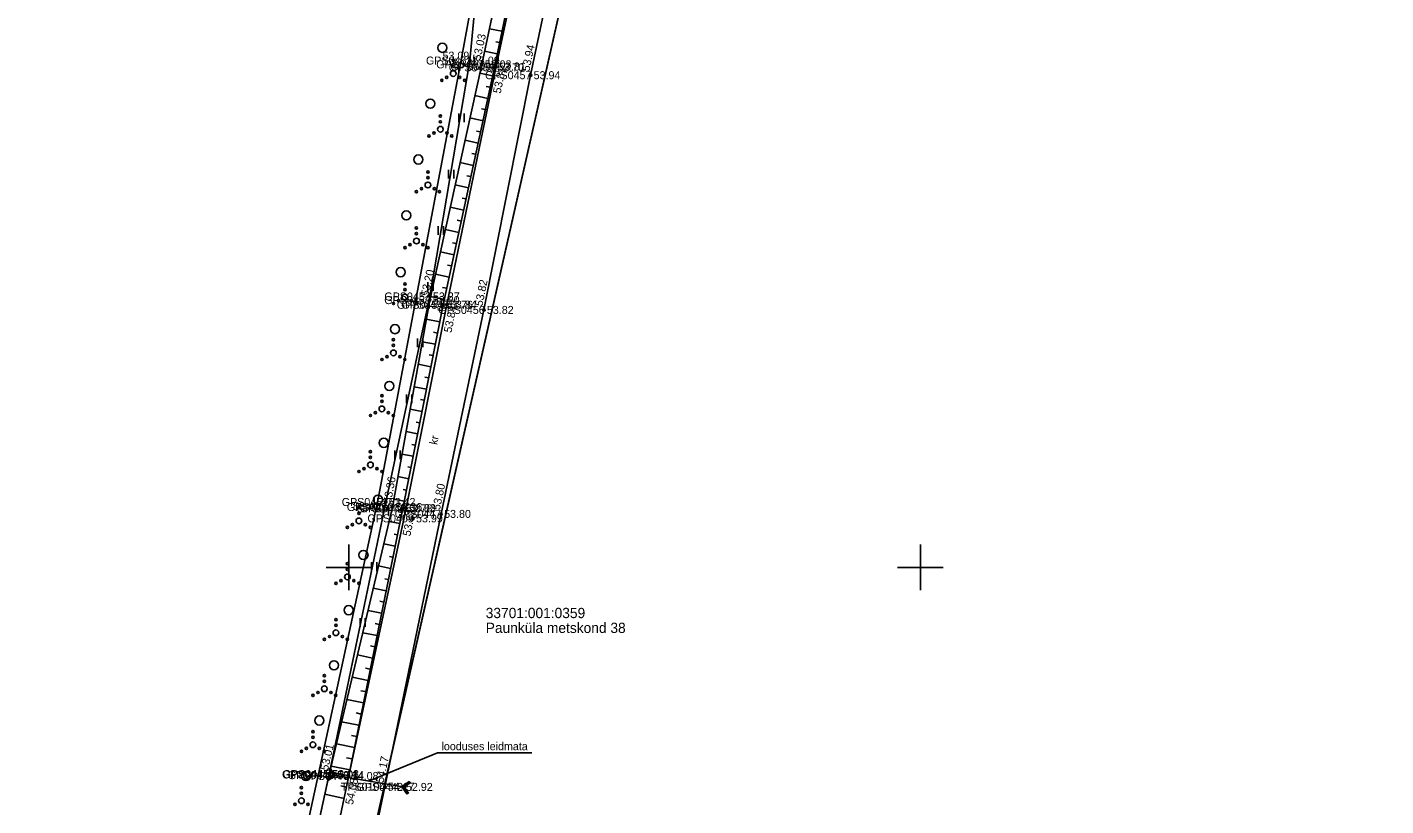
# Model space of a CAD drawing. Extents: x 551623 to 559850, y 6561220 to 6567135.
# Drawn here: x 556771.9 to 556890.7, y 6563629.1 to 6563697.3 of the extents above; entities that cross this region are included whole.
import ezdxf

# ---------------------------------------------------------------- set-up
doc = ezdxf.new("R2010")
doc.units = 0
for name, color, linetype in [('HALJASTUS', 7, 'Continuous'), ('KORGUS-EH2000', 7, 'Continuous'), ('MOOTKORG-EH2000', 7, 'Continuous'), ('MOOTMPUNKT', 7, 'Continuous'), ('MOOTNR', 7, 'Continuous'), ('MOOTPIIR', 7, 'Continuous'), ('PIIR', 7, 'Continuous'), ('RELJEEF', 7, 'Continuous'), ('TEE', 7, 'Continuous'), ('TRUUP', 7, 'Continuous'), ('VORK', 7, 'Continuous')]:
    doc.layers.add(name, color=color, linetype=linetype)

msp = doc.modelspace()

# ---------------------------------------------------------------- linework, layer by layer
at = {"layer": 'HALJASTUS'}
for p, q in [((556810.52, 6563694.63), (556810.52, 6563693.87)), ((556810.97, 6563694.63), (556810.97, 6563693.87)), ((556809.61, 6563689.71), (556809.61, 6563688.95)), ((556810.07, 6563689.71), (556810.07, 6563688.95)), ((556808.71, 6563684.79), (556808.71, 6563684.03)), ((556809.17, 6563684.79), (556809.17, 6563684.03)), ((556807.81, 6563679.87), (556807.81, 6563679.11)), ((556808.27, 6563679.87), (556808.27, 6563679.11)), ((556806.91, 6563674.96), (556806.91, 6563674.19)), ((556807.36, 6563674.96), (556807.36, 6563674.19)), ((556806.01, 6563670.04), (556806.01, 6563669.28)), ((556806.46, 6563670.04), (556806.46, 6563669.28)), ((556805.05, 6563665.13), (556805.05, 6563664.37)), ((556805.51, 6563665.13), (556805.51, 6563664.37)), ((556804.03, 6563660.24), (556804.03, 6563659.47)), ((556804.49, 6563660.24), (556804.49, 6563659.47)), ((556803.01, 6563655.34), (556803.01, 6563654.58)), ((556803.47, 6563655.34), (556803.47, 6563654.58)), ((556801.99, 6563650.45), (556801.99, 6563649.68)), ((556802.45, 6563650.45), (556802.45, 6563649.68)), ((556800.97, 6563645.55), (556800.97, 6563644.79)), ((556801.43, 6563645.55), (556801.43, 6563644.79))]:
    msp.add_line(p, q, dxfattribs=at)
msp.add_lwpolyline([(556817.02, 6563726.91), (556818.01, 6563726.72), (556814.16, 6563709.21), (556811.4, 6563702.98), (556810.59, 6563694.35), (556807.09, 6563673.71), (556803.22, 6563655.72), (556798.26, 6563631.91), (556793.25, 6563608.78), (556787.88, 6563584.85), (556782.72, 6563561.94), (556779.09, 6563544.8), (556773.94, 6563523.62)], dxfattribs=at)
for centre, radius in [((556808.17, 6563695.47), 0.4), ((556809.13, 6563693.21), 0.25), ((556809.13, 6563694.36), 0.1), ((556809.13, 6563693.86), 0.1), ((556808.13, 6563692.63), 0.1), ((556808.56, 6563692.88), 0.1), ((556809.69, 6563692.88), 0.1), ((556810.13, 6563692.63), 0.1), ((556807.12, 6563690.58), 0.4), ((556808, 6563688.34), 0.25), ((556808, 6563689.49), 0.1), ((556808, 6563688.99), 0.1), ((556807, 6563687.76), 0.1), ((556807.44, 6563688.01), 0.1), ((556808.57, 6563688.01), 0.1), ((556809, 6563687.76), 0.1), ((556806.07, 6563685.69), 0.4), ((556806.91, 6563684.61), 0.1), ((556806.91, 6563684.11), 0.1), ((556805.91, 6563682.88), 0.1), ((556806.35, 6563683.13), 0.1), ((556806.91, 6563683.46), 0.25), ((556807.48, 6563683.13), 0.1), ((556807.91, 6563682.88), 0.1), ((556805.02, 6563680.8), 0.4), ((556805.91, 6563679.71), 0.1), ((556805.91, 6563679.21), 0.1), ((556804.91, 6563677.99), 0.1), ((556805.34, 6563678.24), 0.1), ((556805.91, 6563678.56), 0.25), ((556806.47, 6563678.24), 0.1), ((556806.91, 6563677.99), 0.1), ((556804.52, 6563675.83), 0.4), ((556804.9, 6563674.81), 0.1), ((556804.9, 6563674.31), 0.1), ((556803.9, 6563673.09), 0.1), ((556804.34, 6563673.34), 0.1), ((556804.9, 6563673.66), 0.25), ((556805.47, 6563673.34), 0.1), ((556805.9, 6563673.09), 0.1), ((556804.03, 6563670.85), 0.4), ((556803.89, 6563669.92), 0.1), ((556803.33, 6563668.44), 0.1), ((556803.89, 6563668.77), 0.25), ((556803.89, 6563669.42), 0.1), ((556804.46, 6563668.44), 0.1), ((556802.89, 6563668.19), 0.1), ((556804.89, 6563668.19), 0.1), ((556803.54, 6563665.88), 0.4), ((556802.89, 6563665.02), 0.1), ((556802.32, 6563663.54), 0.1), ((556802.89, 6563663.87), 0.25), ((556802.89, 6563664.52), 0.1), ((556803.45, 6563663.54), 0.1), ((556801.89, 6563663.29), 0.1), ((556803.89, 6563663.29), 0.1), ((556803.05, 6563660.9), 0.4), ((556801.88, 6563660.12), 0.1), ((556801.88, 6563658.97), 0.25), ((556801.88, 6563659.62), 0.1), ((556800.88, 6563658.39), 0.1), ((556801.32, 6563658.64), 0.1), ((556802.45, 6563658.64), 0.1), ((556802.88, 6563658.39), 0.1), ((556800.87, 6563655.22), 0.1), ((556802.55, 6563655.93), 0.4), ((556800.87, 6563654.07), 0.25), ((556800.87, 6563654.72), 0.1), ((556799.87, 6563653.5), 0.1), ((556800.31, 6563653.75), 0.1), ((556801.44, 6563653.75), 0.1), ((556801.87, 6563653.5), 0.1), ((556801.27, 6563651.09), 0.4), ((556799.87, 6563649.17), 0.25), ((556799.87, 6563650.32), 0.1), ((556799.87, 6563649.82), 0.1), ((556798.87, 6563648.6), 0.1), ((556799.3, 6563648.85), 0.1), ((556800.43, 6563648.85), 0.1), ((556800.87, 6563648.6), 0.1), ((556799.98, 6563646.26), 0.4), ((556798.86, 6563645.43), 0.1), ((556798.86, 6563644.93), 0.1), ((556797.86, 6563643.7), 0.1), ((556798.3, 6563643.95), 0.1), ((556798.86, 6563644.28), 0.25), ((556799.43, 6563643.95), 0.1), ((556799.86, 6563643.7), 0.1), ((556798.7, 6563641.43), 0.4), ((556797.85, 6563640.53), 0.1), ((556797.85, 6563640.03), 0.1), ((556796.85, 6563638.8), 0.1), ((556797.29, 6563639.05), 0.1), ((556797.85, 6563639.38), 0.25), ((556798.42, 6563639.05), 0.1), ((556798.85, 6563638.8), 0.1), ((556797.41, 6563636.6), 0.4), ((556796.85, 6563635.63), 0.1), ((556796.85, 6563635.13), 0.1), ((556795.85, 6563633.91), 0.1), ((556796.28, 6563634.16), 0.1), ((556796.85, 6563634.48), 0.25), ((556797.41, 6563634.16), 0.1), ((556797.85, 6563633.91), 0.1), ((556796.25, 6563631.74), 0.4), ((556795.84, 6563630.73), 0.1), ((556795.84, 6563630.23), 0.1), ((556795.28, 6563629.26), 0.1), ((556795.84, 6563629.58), 0.25), ((556796.41, 6563629.26), 0.1)]:
    msp.add_circle(centre, radius, dxfattribs=at)
at = {"layer": 'KORGUS-EH2000'}
for centre in [(556810.59, 6563694.35), (556811.62, 6563694.02), (556812.87, 6563693.83), (556815.9, 6563693.07), (556807.08, 6563673.39), (556808.58, 6563672.99), (556811.81, 6563672.53), (556803.22, 6563655.72), (556803.81, 6563655.28), (556805, 6563655.18), (556808.07, 6563654.68), (556798.27, 6563631.91), (556799.99, 6563631.75), (556803.14, 6563630.81)]:
    msp.add_circle(centre, 0.1, dxfattribs=at)
at = {"layer": 'MOOTMPUNKT'}
for centre in [(556810.59, 6563694.35), (556811.62, 6563694.02), (556812.73, 6563693.75), (556812.87, 6563693.83), (556815.9, 6563693.07), (556807.08, 6563673.39), (556807.09, 6563673.71), (556808.25, 6563672.98), (556808.58, 6563672.99), (556811.81, 6563672.53), (556803.22, 6563655.72), (556803.81, 6563655.28), (556805, 6563655.18), (556804.71, 6563655.16), (556805.61, 6563654.29), (556808.07, 6563654.68), (556798.27, 6563631.91), (556798.27, 6563631.88), (556798.71, 6563631.82), (556799.99, 6563631.75), (556803.14, 6563630.81), (556804.73, 6563630.79)]:
    msp.add_circle(centre, 0.1, dxfattribs=at)
at = {"layer": 'MOOTPIIR'}
for points in [[(556788.05, 6563560.08), (556792.78, 6563582.54), (556798.19, 6563607.11), (556803.14, 6563630.81), (556808.07, 6563654.68), (556811.81, 6563672.53), (556815.9, 6563693.07), (556817.67, 6563701.51), (556822.76, 6563725.71), (556826.45, 6563744.1), (556830.7, 6563764.32), (556834.44, 6563782), (556839.18, 6563803.86), (556841.97, 6563813.33), (556847.8, 6563838.06)], [(556838.11, 6563834.55), (556835.41, 6563819.71), (556832.84, 6563805.21), (556829.97, 6563791.05), (556817.02, 6563726.91), (556811.4, 6563702.98), (556809.87, 6563694.7), (556802.57, 6563656), (556787.2, 6563585.15), (556769.06, 6563503.89), (556765.06, 6563485.61), (556759.97, 6563461.04), (556756.48, 6563442.49), (556752.05, 6563429.3), (556734.71, 6563345.75), (556730.03, 6563322.01), (556724.17, 6563296.08)]]:
    msp.add_lwpolyline(points, dxfattribs=at)
at = {"layer": 'PIIR'}
for points in [[(556692.98, 6563093.02), (556685.3, 6563096.1), (556759.6, 6563438.6), (556879.9, 6563970.48), (556916.82, 6563976.19), (557019.97, 6563895.21), (557017.46, 6563837.28), (557005.87, 6563342.24), (557215.7, 6563357.7), (557240.89, 6563286.87), (557262.52, 6563223.53), (557224.32, 6563129.01), (557161.59, 6562973.57), (557123.42, 6562995.07), (557058.18, 6562998.97)], [(555805.16, 6562850.3), (555826.95, 6563063.64), (555846.51, 6563164.12), (555894.51, 6563325.36), (556136, 6563572.22), (556237.49, 6563672.14), (556288.75, 6563676.33), (556560.07, 6563698.51), (556620.28, 6563801.97), (556702.51, 6563943.25), (556780.4, 6563955.1), (556879.9, 6563970.48), (556759.6, 6563438.6), (556685.3, 6563096.1), (556692.98, 6563093.02), (556667.97, 6562987.78), (556646.18, 6562894.39), (556231.34, 6562873.47), (556132.45, 6562866.66), (555973.8, 6562858.59)]]:
    msp.add_lwpolyline(points, close=True, dxfattribs=at)
at = {"layer": 'RELJEEF'}
for p, q in [((556813.39, 6563696.91), (556812.29, 6563697.14)), ((556813.19, 6563695.93), (556812.85, 6563696)), ((556812.98, 6563694.95), (556811.87, 6563695.18)), ((556812.78, 6563693.97), (556812.44, 6563694.04)), ((556812.57, 6563693), (556811.45, 6563693.24)), ((556812.15, 6563691.04), (556811.02, 6563691.28)), ((556812.36, 6563692.02), (556812.02, 6563692.09)), ((556811.94, 6563690.06), (556811.6, 6563690.14)), ((556811.73, 6563689.09), (556810.59, 6563689.33)), ((556811.3, 6563687.13), (556810.16, 6563687.38)), ((556811.51, 6563688.11), (556811.17, 6563688.18)), ((556811.09, 6563686.15), (556810.75, 6563686.23)), ((556810.88, 6563685.18), (556809.73, 6563685.43)), ((556810.67, 6563684.2), (556810.32, 6563684.27)), ((556810.46, 6563683.22), (556809.3, 6563683.47)), ((556810.04, 6563681.27), (556808.87, 6563681.52)), ((556810.25, 6563682.24), (556809.9, 6563682.32)), ((556809.83, 6563680.29), (556809.47, 6563680.37)), ((556809.61, 6563679.31), (556808.44, 6563679.57)), ((556809.4, 6563678.33), (556809.05, 6563678.41)), ((556809.19, 6563677.36), (556808.01, 6563677.61)), ((556808.77, 6563675.4), (556807.58, 6563675.66)), ((556808.98, 6563676.38), (556808.62, 6563676.46)), ((556808.56, 6563674.42), (556808.2, 6563674.5)), ((556808.35, 6563673.45), (556807.15, 6563673.71)), ((556808.15, 6563672.47), (556807.79, 6563672.54)), ((556807.95, 6563671.49), (556806.77, 6563671.72)), ((556807.56, 6563669.52), (556806.42, 6563669.75)), ((556807.76, 6563670.51), (556807.41, 6563670.57)), ((556807.37, 6563668.54), (556807.03, 6563668.61)), ((556807.17, 6563667.56), (556806.06, 6563667.78)), ((556806.98, 6563666.58), (556806.65, 6563666.65)), ((556806.78, 6563665.6), (556805.71, 6563665.81)), ((556806.39, 6563663.64), (556805.35, 6563663.85)), ((556806.59, 6563664.62), (556806.27, 6563664.68)), ((556806.2, 6563662.66), (556805.89, 6563662.72)), ((556806.01, 6563661.68), (556805, 6563661.88)), ((556805.81, 6563660.7), (556805.51, 6563660.76)), ((556805.62, 6563659.72), (556804.64, 6563659.91)), ((556805.23, 6563657.75), (556804.29, 6563657.94)), ((556805.42, 6563658.74), (556805.14, 6563658.79)), ((556805.03, 6563656.77), (556804.76, 6563656.83)), ((556804.84, 6563655.79), (556803.93, 6563655.97)), ((556804.64, 6563654.81), (556804.37, 6563654.87)), ((556804.45, 6563653.83), (556803.51, 6563654.02)), ((556804.25, 6563652.85), (556803.96, 6563652.91)), ((556804.05, 6563651.87), (556803.05, 6563652.07)), ((556803.85, 6563650.89), (556803.54, 6563650.95)), ((556803.65, 6563649.91), (556802.59, 6563650.13)), ((556803.26, 6563647.95), (556802.13, 6563648.18)), ((556803.46, 6563648.93), (556803.13, 6563649)), ((556803.06, 6563646.97), (556802.71, 6563647.04)), ((556802.86, 6563645.99), (556801.67, 6563646.23)), ((556802.66, 6563645.01), (556802.3, 6563645.08)), ((556802.47, 6563644.03), (556801.21, 6563644.28)), ((556802.07, 6563642.07), (556800.75, 6563642.34)), ((556802.27, 6563643.05), (556801.88, 6563643.13)), ((556801.87, 6563641.09), (556801.46, 6563641.17)), ((556801.67, 6563640.11), (556800.29, 6563640.39)), ((556801.48, 6563639.13), (556801.05, 6563639.21)), ((556801.28, 6563638.15), (556799.82, 6563638.44)), ((556800.88, 6563636.19), (556799.36, 6563636.49)), ((556801.08, 6563637.17), (556800.63, 6563637.26)), ((556800.68, 6563635.21), (556800.22, 6563635.3)), ((556800.49, 6563634.23), (556798.9, 6563634.55)), ((556800.29, 6563633.25), (556799.8, 6563633.34)), ((556799.99, 6563631.75), (556798.32, 6563632.1)), ((556800.09, 6563632.27), (556798.44, 6563632.6)), ((556799.78, 6563630.77), (556799.28, 6563630.88)), ((556799.57, 6563629.79), (556797.89, 6563630.15))]:
    msp.add_line(p, q, dxfattribs=at)
for points in [[(556835.3, 6563804.7), (556830.54, 6563783.42), (556826.29, 6563765.46), (556822.34, 6563744.9), (556819, 6563726.55), (556813.47, 6563702.67), (556811.62, 6563694.02), (556807.08, 6563673.39), (556803.81, 6563655.28), (556798.27, 6563631.88), (556793.24, 6563608.78), (556788.59, 6563584.23), (556783.65, 6563561.56)], [(556835.3, 6563804.7), (556831.12, 6563783.05), (556827.02, 6563765.07), (556823.23, 6563744.84), (556819.48, 6563726.27), (556814.54, 6563702.44), (556812.73, 6563693.75), (556808.25, 6563672.98), (556804.71, 6563655.16), (556799.99, 6563631.75)]]:
    msp.add_lwpolyline(points, dxfattribs=at)
at = {"layer": 'TEE'}
for points in [[(556847.8, 6563838.06), (556841.97, 6563813.33), (556839.18, 6563803.86), (556834.44, 6563782), (556830.7, 6563764.32), (556826.45, 6563744.1), (556822.76, 6563725.71), (556817.67, 6563701.51), (556815.9, 6563693.07), (556811.81, 6563672.53), (556808.07, 6563654.68), (556803.14, 6563630.81), (556798.19, 6563607.11), (556792.78, 6563582.54), (556788.05, 6563560.08)], [(556835.15, 6563824.42), (556836.35, 6563822.67), (556837.16, 6563819.68), (556837.12, 6563816.1), (556837.75, 6563813.35), (556836.09, 6563804.64), (556831.46, 6563782.86), (556827.59, 6563764.91), (556823.65, 6563744.81), (556819.67, 6563726.25), (556814.73, 6563702.43), (556812.87, 6563693.83), (556808.58, 6563672.99), (556805, 6563655.18), (556799.99, 6563631.75), (556795.02, 6563608.19), (556789.65, 6563583.8), (556784.53, 6563561.18)]]:
    msp.add_lwpolyline(points, dxfattribs=at)
at = {"layer": 'TRUUP'}
for p, q in [((556798.09, 6563631.47), (556798.61, 6563631.84)), ((556798.09, 6563631.47), (556798.4, 6563631.51)), ((556798.13, 6563631.41), (556798.71, 6563631.82)), ((556798.13, 6563631.5), (556798.45, 6563631.55)), ((556798.17, 6563631.35), (556798.81, 6563631.8)), ((556798.18, 6563631.53), (556798.49, 6563631.58)), ((556798.22, 6563631.56), (556798.54, 6563631.61)), ((556798.24, 6563632.35), (556798.36, 6563632.44)), ((556798.24, 6563632.35), (556798.4, 6563632.37)), ((556798.61, 6563631.84), (556798.24, 6563632.35)), ((556798.26, 6563632.33), (556798.42, 6563632.35)), ((556798.27, 6563631.6), (556798.58, 6563631.64)), ((556798.28, 6563632.38), (556798.39, 6563632.4)), ((556798.28, 6563632.3), (556798.43, 6563632.33)), ((556798.29, 6563632.28), (556798.45, 6563632.3)), ((556798.71, 6563631.82), (556798.3, 6563632.4)), ((556798.31, 6563632.26), (556798.47, 6563632.28)), ((556798.31, 6563631.63), (556798.63, 6563631.67)), ((556798.32, 6563632.41), (556798.37, 6563632.42)), ((556798.33, 6563632.24), (556798.48, 6563632.26)), ((556798.34, 6563632.21), (556798.5, 6563632.24)), ((556798.81, 6563631.8), (556798.36, 6563632.44)), ((556798.36, 6563632.19), (556798.52, 6563632.21)), ((556798.36, 6563631.66), (556798.67, 6563631.71)), ((556798.37, 6563632.17), (556798.53, 6563632.19)), ((556798.39, 6563632.14), (556798.55, 6563632.17)), ((556798.41, 6563632.12), (556798.56, 6563632.14)), ((556798.41, 6563631.69), (556798.72, 6563631.74)), ((556798.42, 6563632.1), (556798.58, 6563632.12)), ((556798.44, 6563632.08), (556798.6, 6563632.1)), ((556798.45, 6563632.05), (556798.61, 6563632.08)), ((556798.45, 6563631.72), (556798.76, 6563631.77)), ((556798.47, 6563632.03), (556798.63, 6563632.05)), ((556798.49, 6563632.01), (556798.64, 6563632.03)), ((556798.5, 6563631.98), (556798.66, 6563632.01)), ((556798.5, 6563631.76), (556798.81, 6563631.8)), ((556798.52, 6563631.96), (556798.68, 6563631.98)), ((556798.54, 6563631.94), (556798.69, 6563631.96)), ((556798.54, 6563631.79), (556798.79, 6563631.82)), ((556798.55, 6563631.92), (556798.71, 6563631.94)), ((556798.57, 6563631.89), (556798.73, 6563631.92)), ((556798.58, 6563631.87), (556798.74, 6563631.89)), ((556798.59, 6563631.82), (556798.77, 6563631.85)), ((556798.6, 6563631.85), (556798.76, 6563631.87)), ((556798.71, 6563631.82), (556804.73, 6563630.79)), ((556798.09, 6563631.47), (556798.17, 6563631.35)), ((556798.11, 6563631.44), (556798.36, 6563631.48)), ((556798.12, 6563631.42), (556798.31, 6563631.45)), ((556798.14, 6563631.4), (556798.26, 6563631.42)), ((556798.15, 6563631.38), (556798.22, 6563631.39)), ((556805.27, 6563631.25), (556804.63, 6563630.8)), ((556804.94, 6563630.85), (556804.63, 6563630.8)), ((556804.63, 6563630.8), (556805.08, 6563630.17)), ((556804.9, 6563630.82), (556804.65, 6563630.78)), ((556804.85, 6563630.78), (556804.66, 6563630.76)), ((556804.99, 6563630.88), (556804.67, 6563630.83)), ((556804.84, 6563630.76), (556804.68, 6563630.73)), ((556804.85, 6563630.73), (556804.7, 6563630.71)), ((556804.87, 6563630.71), (556804.71, 6563630.69)), ((556805.03, 6563630.91), (556804.72, 6563630.87)), ((556805.31, 6563631.19), (556804.73, 6563630.79)), ((556804.73, 6563630.79), (556805.14, 6563630.21)), ((556804.89, 6563630.69), (556804.73, 6563630.67)), ((556804.9, 6563630.67), (556804.74, 6563630.64)), ((556805.08, 6563630.95), (556804.76, 6563630.9)), ((556804.92, 6563630.64), (556804.76, 6563630.62)), ((556804.93, 6563630.62), (556804.78, 6563630.6)), ((556804.95, 6563630.6), (556804.79, 6563630.57)), ((556805.12, 6563630.98), (556804.81, 6563630.93)), ((556804.97, 6563630.57), (556804.81, 6563630.55)), ((556804.98, 6563630.55), (556804.82, 6563630.53)), ((556805.35, 6563631.14), (556804.83, 6563630.77)), ((556804.83, 6563630.77), (556805.2, 6563630.25)), ((556805, 6563630.53), (556804.84, 6563630.51)), ((556805.17, 6563631.01), (556804.86, 6563630.96)), ((556805.01, 6563630.51), (556804.86, 6563630.48)), ((556805.03, 6563630.48), (556804.87, 6563630.46)), ((556805.05, 6563630.46), (556804.89, 6563630.44)), ((556805.21, 6563631.04), (556804.9, 6563630.99)), ((556805.06, 6563630.44), (556804.91, 6563630.41)), ((556805.08, 6563630.41), (556804.92, 6563630.39)), ((556805.1, 6563630.39), (556804.94, 6563630.37)), ((556805.26, 6563631.07), (556804.95, 6563631.03)), ((556805.11, 6563630.37), (556804.95, 6563630.35)), ((556805.13, 6563630.35), (556804.97, 6563630.32)), ((556805.3, 6563631.11), (556804.99, 6563631.06)), ((556805.14, 6563630.32), (556804.99, 6563630.3)), ((556805.35, 6563631.14), (556805.04, 6563631.09)), ((556805.33, 6563631.16), (556805.08, 6563631.12)), ((556805.31, 6563631.18), (556805.13, 6563631.15)), ((556805.3, 6563631.21), (556805.17, 6563631.19)), ((556805.28, 6563631.23), (556805.22, 6563631.22)), ((556805.35, 6563631.14), (556805.27, 6563631.25)), ((556805.16, 6563630.3), (556805, 6563630.28)), ((556805.18, 6563630.28), (556805.02, 6563630.25)), ((556805.19, 6563630.25), (556805.04, 6563630.23)), ((556805.16, 6563630.22), (556805.05, 6563630.21)), ((556805.11, 6563630.19), (556805.07, 6563630.19)), ((556805.2, 6563630.25), (556805.08, 6563630.17))]:
    msp.add_line(p, q, dxfattribs=at)
msp.add_lwpolyline([(556801.72, 6563631.3), (556807.75, 6563633.77), (556815.99, 6563633.77)], dxfattribs=at)
at = {"layer": 'VORK'}
for p, q in [((556800, 6563652), (556800, 6563648)), ((556850, 6563652), (556850, 6563648)), ((556798, 6563650), (556802, 6563650)), ((556848, 6563650), (556852, 6563650))]:
    msp.add_line(p, q, dxfattribs=at)

# ---------------------------------------------------------------- texts
at = {"layer": 'KORGUS-EH2000'}
for s, rotation, p in [(' 53.03', 77.934, (556811.45, 6563694.06)), (' 53.94', 78.1353, (556815.73, 6563693.11)), (' 53.81', 78.3774, (556813.22, 6563691.17)), (' 53.20', 77.5654, (556806.91, 6563673.43)), (' 53.82', 78.7275, (556811.63, 6563672.56)), (' 53.84', 78.628, (556808.92, 6563670.24)), (' 53.36', 79.7715, (556803.64, 6563655.31)), (' 53.80', 78.1749, (556807.9, 6563654.71)), (' 53.83', 77.9193, (556805.31, 6563652.43)), (' 53.01', 76.6897, (556798.1, 6563631.92)), (' 54.17', 78.3257, (556802.97, 6563630.85)), (' 54.08', 78.0901, (556800.29, 6563628.93))]:
    msp.add_text(s, height=0.7, rotation=rotation, dxfattribs=at).set_placement(p)
for s, p in [(' 53.09', (556807.93, 6563694.43)), (' 53.42', (556800.11, 6563655))]:
    msp.add_text(s, height=0.7, dxfattribs=at).set_placement(p)
at = {"layer": 'MOOTKORG-EH2000'}
for s, p in [(' 53.09', (556810.59, 6563694)), (' 53.03', (556811.62, 6563693.67)), (' 53.70', (556812.73, 6563693.4)), (' 53.81', (556812.87, 6563693.48)), (' 53.94', (556815.9, 6563692.72)), (' 53.20', (556807.08, 6563673.04)), (' 53.27', (556807.09, 6563673.36)), (' 53.76', (556808.25, 6563672.63)), (' 53.84', (556808.58, 6563672.64)), (' 53.82', (556811.81, 6563672.18)), (' 53.42', (556803.22, 6563655.37)), (' 53.36', (556803.81, 6563654.93)), (' 53.78', (556804.71, 6563654.81)), (' 53.83', (556805, 6563654.83)), (' 53.99', (556805.61, 6563653.94)), (' 53.80', (556808.07, 6563654.33)), (' 53.08', (556798.27, 6563631.56)), (' 53.01', (556798.27, 6563631.53)), (' 53.14', (556798.71, 6563631.47)), (' 54.08', (556799.99, 6563631.4)), (' 54.17', (556803.14, 6563630.46)), (' 52.92', (556804.73, 6563630.44))]:
    msp.add_text(s, height=0.7, dxfattribs=at).set_placement(p)
at = {"layer": 'MOOTNR'}
for s, p in [('GPS0461 ', (556806.74, 6563694)), ('GPS0460 ', (556807.64, 6563693.67)), ('GPS0459 ', (556808.74, 6563693.4)), ('GPS0458 ', (556808.88, 6563693.48)), ('GPS0457 ', (556811.91, 6563692.72)), ('GPS0453 ', (556803.09, 6563673.04)), ('GPS0452 ', (556803.1, 6563673.36)), ('GPS0454 ', (556804.19, 6563672.63)), ('GPS0455 ', (556804.59, 6563672.64)), ('GPS0456 ', (556807.82, 6563672.18)), ('GPS0451 ', (556799.37, 6563655.37)), ('GPS0450 ', (556799.82, 6563654.93)), ('GPS0449 ', (556800.65, 6563654.81)), ('GPS0448 ', (556800.94, 6563654.83)), ('GPS0409 ', (556801.62, 6563653.94)), ('GPS0447 ', (556804.01, 6563654.33)), ('GPS0444 ', (556794.14, 6563631.53)), ('GPS0445 ', (556794.21, 6563631.56)), ('GPS0443 ', (556794.65, 6563631.47)), ('GPS0446 ', (556795.93, 6563631.4)), ('TPS0104 ', (556799.29, 6563630.46)), ('GPS0442 ', (556800.67, 6563630.44))]:
    msp.add_text(s, height=0.7, dxfattribs=at).set_placement(p)
at = {"layer": 'PIIR'}
for s, p in [('33701:001:0359', (556811.97, 6563645.56)), ('Paunküla metskond 38', (556811.97, 6563644.26))]:
    msp.add_text(s, height=0.9, dxfattribs=at).set_placement(p)
at = {"layer": 'TEE'}
msp.add_text('kr', height=0.7, rotation=77.9004, dxfattribs=at).set_placement((556807.71, 6563660.69))
at = {"layer": 'TRUUP'}
msp.add_text('looduses leidmata', height=0.7, dxfattribs=at).set_placement((556808.1, 6563634))

doc.saveas('drawing.dxf')
